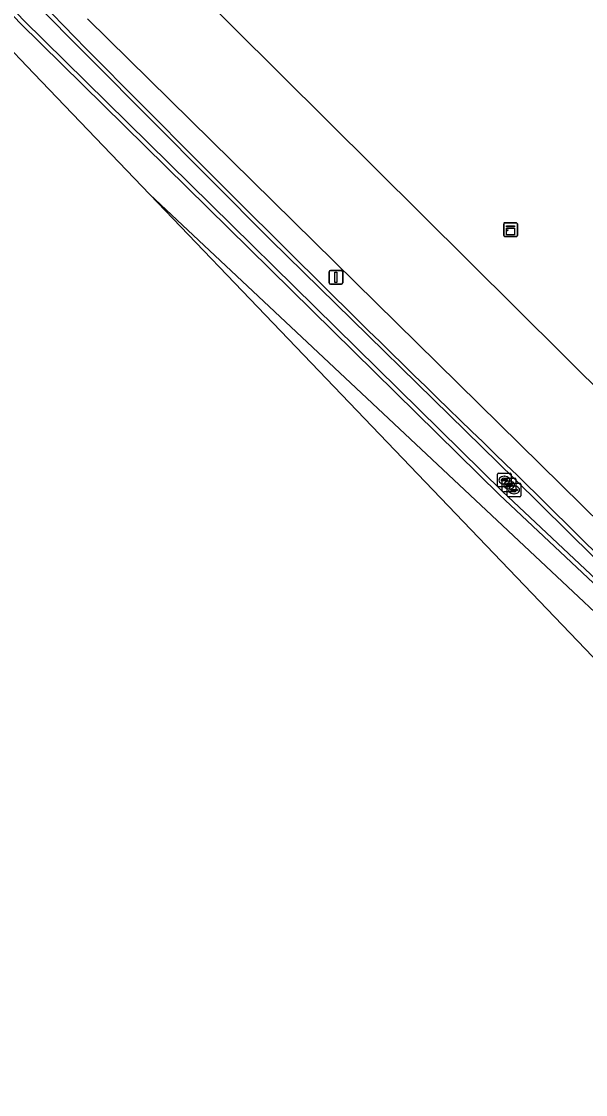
# Model space of a CAD drawing. Extents: x 154324 to 155744, y 382937 to 384188.
# Drawn here: x 155202.1 to 155243.4, y 383047.3 to 383125.8 of the extents above; entities that cross this region are included whole.
import ezdxf

# ---------------------------------------------------------------- set-up
doc = ezdxf.new("R2010")
doc.units = 0
for name, color, linetype in [('IMGEO_Berm_groen', 7, 'Continuous'), ('IMGEO_Fietspad_gesloten', 7, 'Continuous'), ('IMGEO_Groenvoorziening', 7, 'Continuous'), ('IMGEO_Kast', 7, 'Continuous'), ('IMGEO_Kolk', 7, 'Continuous'), ('IMGEO_Lichtmast', 7, 'Continuous'), ('IMGEO_Oever', 7, 'Continuous'), ('IMGEO_Rijbaan_regionaal_gesloten', 7, 'Continuous'), ('IMGEO_Waterloop', 7, 'Continuous')]:
    doc.layers.add(name, color=color, linetype=linetype)

msp = doc.modelspace()

# ---------------------------------------------------------------- linework, layer by layer
at = {"layer": 'IMGEO_Berm_groen'}
msp.add_lwpolyline([(155144.967, 383248.199), (155145.591, 383248.81), (155145.82, 383248.321), (155161.94, 383194.247), (155161.463, 383193.879), (155167.484, 383184.922), (155169.912, 383181.484), (155177.392, 383171.704), (155176.407, 383170.909), (155186.053, 383158.835), (155198.862, 383144.4), (155210.637, 383132.283), (155252.219, 383091.022), (155260.477, 383083.024)], dxfattribs=at)
at = {"layer": 'IMGEO_Fietspad_gesloten'}
msp.add_lwpolyline([(155275.468, 383053.121), (155211.488, 383113.127), (155221.079, 383103.124), (155258.965, 383063.61), (155260.362, 383062.271), (155260.575, 383062.067), (155260.849, 383061.79), (155265.883, 383056.701), (155266.196, 383056.384), (155266.43, 383056.135), (155271.663, 383050.552), (155274.819, 383047.261)], dxfattribs=at)
at = {"layer": 'IMGEO_Groenvoorziening'}
for points in [[(155135.592, 383192.283), (155140.719, 383186.935), (155144.593, 383182.895), (155148.186, 383179.148), (155175.976, 383150.164), (155189.348, 383136.218), (155191.877, 383133.58), (155197.232, 383127.995), (155200.582, 383124.501), (155203.011, 383121.967), (155211.488, 383113.127), (155275.468, 383053.121)], [(155260.942, 383068.757), (155237.097, 383091.151), (155202.006, 383125.65), (155187.66, 383140.895), (155185.367, 383143.641), (155184.163, 383145.298), (155180.51, 383145.436), (155179.422, 383146.571), (155183.703, 383146.453)], [(155254.231, 383079.351), (155247.635, 383085.94), (155206.93, 383125.967)], [(155238.413, 383092.544), (155261.673, 383069.584)]]:
    msp.add_lwpolyline(points, dxfattribs=at)
msp.add_arc((156489.243, 384388.412), 1801.069, 223.631765, 226.013175, dxfattribs=at)
at = {"layer": 'IMGEO_Kast'}
for p, q in [((155237.405, 383110.115), (155237.405, 383110.956)), ((155237.405, 383110.956), (155237.405, 383110.115)), ((155237.48, 383111.04), (155238.321, 383111.04)), ((155238.321, 383111.04), (155237.48, 383111.04)), ((155238.405, 383110.965), (155238.405, 383110.124)), ((155238.405, 383110.124), (155238.405, 383110.965)), ((155238.33, 383110.04), (155237.489, 383110.04)), ((155237.489, 383110.04), (155238.33, 383110.04))]:
    msp.add_line(p, q, dxfattribs=at)
for points in [[(155237.6, 383110.83), (155238.2, 383110.83), (155238.2, 383110.745), (155237.6, 383110.745), (155237.6, 383110.83)], [(155237.6, 383110.655), (155238.2, 383110.655), (155238.2, 383110.166), (155237.6, 383110.166), (155237.6, 383110.655)]]:
    msp.add_lwpolyline(points, dxfattribs=at)
msp.add_circle((155237.684, 383110.504), 0.0377, dxfattribs=at)
for centre, start, end in [((155237.483, 383110.962), 92.4484, 184.28452), ((155237.483, 383110.962), 92.4484, 184.28452), ((155238.327, 383110.962), 2.4484, 94.28452), ((155238.327, 383110.962), 2.4484, 94.28452), ((155237.483, 383110.118), 182.4484, 274.28452), ((155237.483, 383110.118), 182.4484, 274.28452), ((155238.327, 383110.118), 272.4484, 4.28452), ((155238.327, 383110.118), 272.4484, 4.28452)]:
    msp.add_arc(centre, 0.0779, start, end, dxfattribs=at)
at = {"layer": 'IMGEO_Kolk'}
for p, q in [((155236.954, 383091.791), (155236.954, 383092.643)), ((155237.029, 383092.717), (155237.881, 383092.717)), ((155237.256, 383092.26), (155237.654, 383092.26)), ((155237.305, 383091.433), (155237.305, 383092.285)), ((155237.38, 383092.359), (155238.232, 383092.359)), ((155237.442, 383092.497), (155237.467, 383092.497)), ((155237.955, 383092.643), (155237.955, 383091.791)), ((155238.306, 383092.285), (155238.306, 383091.433)), ((155237.881, 383091.717), (155237.029, 383091.717)), ((155237.213, 383092.211), (155237.213, 383092.223)), ((155237.651, 383092.174), (155237.253, 383092.174)), ((155237.465, 383091.937), (155237.44, 383091.937)), ((155237.564, 383091.853), (155237.564, 383091.865)), ((155238.002, 383091.816), (155237.604, 383091.816)), ((155237.607, 383091.902), (155238.005, 383091.902)), ((155237.663, 383091.072), (155237.663, 383091.924)), ((155237.697, 383092.223), (155237.697, 383092.211)), ((155237.738, 383091.998), (155238.59, 383091.998)), ((155237.816, 383091.579), (155237.791, 383091.579)), ((155237.793, 383092.139), (155237.818, 383092.139)), ((155237.922, 383091.492), (155237.922, 383091.504)), ((155237.965, 383091.541), (155238.363, 383091.541)), ((155238.048, 383091.865), (155238.048, 383091.853)), ((155238.151, 383091.778), (155238.176, 383091.778)), ((155238.406, 383091.504), (155238.406, 383091.492)), ((155238.664, 383091.924), (155238.664, 383091.072)), ((155238.232, 383091.359), (155237.38, 383091.359)), ((155238.59, 383090.998), (155237.738, 383090.998)), ((155238.36, 383091.455), (155237.962, 383091.455)), ((155238.174, 383091.218), (155238.149, 383091.218))]:
    msp.add_line(p, q, dxfattribs=at)
for points in [[(155236.954, 383091.791), (155236.954, 383092.643)], [(155237.029, 383092.717), (155237.881, 383092.717)], [(155237.305, 383091.433), (155237.305, 383092.285)], [(155237.38, 383092.359), (155238.232, 383092.359)], [(155237.955, 383092.643), (155237.955, 383091.791)], [(155238.306, 383092.285), (155238.306, 383091.433)], [(155237.881, 383091.717), (155237.029, 383091.717)], [(155237.663, 383091.072), (155237.663, 383091.924)], [(155237.738, 383091.998), (155238.59, 383091.998)], [(155238.664, 383091.924), (155238.664, 383091.072)], [(155238.232, 383091.359), (155237.38, 383091.359)], [(155238.59, 383090.998), (155237.738, 383090.998)]]:
    msp.add_lwpolyline(points, dxfattribs=at)
for centre, radius, start, end in [((155237.031, 383092.641), 0.0765, 91.55205, 178.44795), ((155237.031, 383092.641), 0.0765, 91.55205, 178.44795), ((155237.253, 383092.22), 0.0403, 85.87752, 175.75265), ((155237.382, 383092.283), 0.0765, 91.55205, 178.44795), ((155237.382, 383092.283), 0.0765, 91.55205, 178.44795), ((155237.658, 383092.222), 0.0386, 1.73085, 96.63898), ((155237.879, 383092.641), 0.0765, 1.55205, 88.44795), ((155237.879, 383092.641), 0.0765, 1.55205, 88.44795), ((155238.23, 383092.283), 0.0765, 1.55205, 88.44795), ((155238.23, 383092.283), 0.0765, 1.55205, 88.44795), ((155237.031, 383091.793), 0.0765, 181.55205, 268.44795), ((155237.031, 383091.793), 0.0765, 181.55205, 268.44795), ((155237.25, 383092.21), 0.0366, 178.93798, 274.71019), ((155237.604, 383091.862), 0.0403, 85.87752, 175.75265), ((155237.601, 383091.852), 0.0366, 178.93798, 274.71019), ((155237.654, 383092.217), 0.043, 264.86636, 352.45326), ((155237.74, 383091.922), 0.0765, 91.55205, 178.44795), ((155237.74, 383091.922), 0.0765, 91.55205, 178.44795), ((155237.879, 383091.793), 0.0765, 271.55205, 358.44795), ((155237.879, 383091.793), 0.0765, 271.55205, 358.44795), ((155237.962, 383091.501), 0.0403, 85.87752, 175.75265), ((155237.959, 383091.491), 0.0366, 178.93798, 274.71019), ((155238.005, 383091.859), 0.043, 264.86636, 352.45326), ((155238.009, 383091.864), 0.0386, 1.73085, 96.63898), ((155238.363, 383091.498), 0.043, 264.86636, 352.45326), ((155238.367, 383091.503), 0.0386, 1.73085, 96.63898), ((155238.588, 383091.922), 0.0765, 1.55205, 88.44795), ((155238.588, 383091.922), 0.0765, 1.55205, 88.44795), ((155237.382, 383091.435), 0.0765, 181.55205, 268.44795), ((155237.382, 383091.435), 0.0765, 181.55205, 268.44795), ((155237.74, 383091.074), 0.0765, 181.55205, 268.44795), ((155237.74, 383091.074), 0.0765, 181.55205, 268.44795), ((155238.23, 383091.435), 0.0765, 271.55205, 358.44795), ((155238.23, 383091.435), 0.0765, 271.55205, 358.44795), ((155238.588, 383091.074), 0.0765, 271.55205, 358.44795), ((155238.588, 383091.074), 0.0765, 271.55205, 358.44795)]:
    msp.add_arc(centre, radius, start, end, dxfattribs=at)
for centre, major_axis, ratio, start_param, end_param in [((155237.441, 383092.217), (-0.387, 0.002), 0.722429, 4.712389, 7.853982), ((155237.466, 383092.217), (-0.39, 0.002), 0.717154, 1.570796, 4.712389), ((155237.792, 383091.859), (-0.387, 0.002), 0.722429, 4.712389, 7.853982), ((155238.15, 383091.498), (-0.387, 0.002), 0.722429, 4.712389, 7.853982), ((155237.817, 383091.859), (-0.39, 0.002), 0.717154, 1.570796, 4.712389), ((155238.175, 383091.498), (-0.39, 0.002), 0.717154, 1.570796, 4.712389)]:
    msp.add_ellipse(centre, major_axis=major_axis, ratio=ratio, start_param=start_param, end_param=end_param, dxfattribs=at)
at = {"layer": 'IMGEO_Lichtmast'}
for p, q in [((155224.628, 383106.652), (155224.628, 383107.452)), ((155224.628, 383107.452), (155224.628, 383106.652)), ((155224.728, 383107.552), (155225.518, 383107.552)), ((155225.518, 383107.552), (155224.728, 383107.552)), ((155225.618, 383107.452), (155225.618, 383106.652)), ((155225.618, 383106.652), (155225.618, 383107.452)), ((155225.518, 383106.552), (155224.728, 383106.552)), ((155224.728, 383106.552), (155225.518, 383106.552))]:
    msp.add_line(p, q, dxfattribs=at)
msp.add_lwpolyline([(155225.048, 383107.427), (155225.198, 383107.427), (155225.198, 383106.677), (155225.048, 383106.677), (155225.048, 383107.427)], dxfattribs=at)
for centre, start, end in [((155224.728, 383107.452), 90, 180), ((155224.728, 383107.452), 90, 180), ((155225.518, 383107.452), 0, 90), ((155225.518, 383107.452), 360, 90), ((155224.728, 383106.652), 180, 270), ((155224.728, 383106.652), 180, 270), ((155225.518, 383106.652), 270, 0), ((155225.518, 383106.652), 270, 0)]:
    msp.add_arc(centre, 0.1, start, end, dxfattribs=at)
at = {"layer": 'IMGEO_Oever'}
for points in [[(155183.703, 383146.453), (155179.422, 383146.571), (155180.51, 383145.436), (155184.163, 383145.298), (155185.367, 383143.641), (155187.66, 383140.895), (155202.006, 383125.65), (155237.097, 383091.151), (155260.942, 383068.757)], [(155261.105, 383069.043), (155237.319, 383091.382), (155202.235, 383125.874), (155187.9, 383141.107), (155185.62, 383143.838), (155184.331, 383145.612), (155180.651, 383145.751), (155180.193, 383146.23), (155183.727, 383146.132)], [(155185.399, 383145.434), (155202.75, 383127.485), (155220.348, 383109.777), (155238.189, 383092.315), (155261.406, 383069.398)], [(155261.673, 383069.584), (155238.413, 383092.544)]]:
    msp.add_lwpolyline(points, dxfattribs=at)
msp.add_arc((156489.243, 384388.412), 1801.069, 223.631765, 226.013175, dxfattribs=at)
at = {"layer": 'IMGEO_Rijbaan_regionaal_gesloten'}
for points in [[(155260.477, 383083.024), (155252.219, 383091.022), (155210.637, 383132.283), (155198.862, 383144.4), (155186.053, 383158.835), (155176.407, 383170.909)], [(155206.93, 383125.967), (155247.635, 383085.94), (155254.231, 383079.351)]]:
    msp.add_lwpolyline(points, dxfattribs=at)
at = {"layer": 'IMGEO_Waterloop'}
for points in [[(155183.727, 383146.132), (155180.193, 383146.23), (155180.651, 383145.751), (155184.331, 383145.612), (155185.62, 383143.838), (155187.9, 383141.107), (155202.235, 383125.874), (155237.319, 383091.382), (155261.105, 383069.043)], [(155261.406, 383069.398), (155238.189, 383092.315), (155220.348, 383109.777), (155202.75, 383127.485), (155185.399, 383145.434)]]:
    msp.add_lwpolyline(points, dxfattribs=at)

doc.saveas('drawing.dxf')
